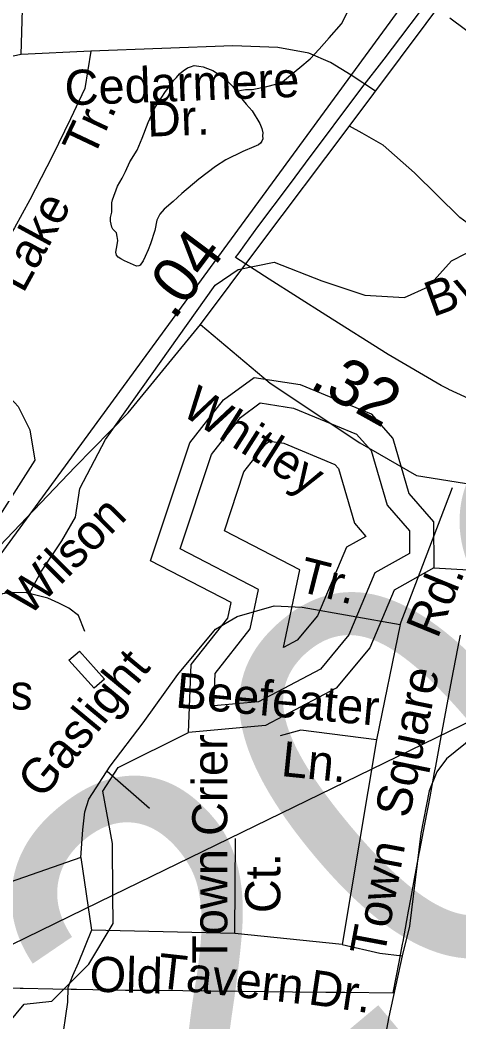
# Model space of a CAD drawing. Extents: x 2169602 to 2449496, y 721995 to 810662.
# Drawn here: x 2434424 to 2435611, y 805643 to 808355 of the extents above; entities that cross this region are included whole.
import ezdxf

# ---------------------------------------------------------------- set-up
doc = ezdxf.new("R2010")
doc.units = 0
doc.layers.add('Default', color=7, linetype='Continuous')

msp = doc.modelspace()

# ---------------------------------------------------------------- linework, layer by layer
at = {"layer": 'Default'}
for p, q in [((2434426.8, 808261.5), (2434431.4, 808415)), ((2434614.8, 808271), (2434426.8, 808261.5)), ((2435349.3, 808048.6), (2435314.9, 808067.7)), ((2435451.8, 806718.9), (2435593.7, 807089.7)), ((2435451.8, 806718.9), (2435388.5, 806407.3)), ((2435388.5, 806407.3), (2435295.2, 805852.6)), ((2435004.7, 805882.3), (2435006.5, 806139.6)), ((2434588.3, 806088.8), (2434617.3, 805891.4)), ((2433677.6, 805500.2), (2434675, 805986.4)), ((2435004.7, 805882.3), (2434617.3, 805891.4)), ((2435295.2, 805852.6), (2435004.7, 805882.3)), ((2435295.2, 805852.6), (2435397.5, 805829.8)), ((2435397.5, 805829.8), (2435457.3, 805822.5))]:
    msp.add_line(p, q, dxfattribs=at)
for points in [[(2432621.8, 805283.5), (2432797.3, 805357.9), (2432952.7, 805424.7), (2433092.2, 805501.8), (2433203.7, 805573.5), (2433305.1, 805645.4), (2433420.9, 805733), (2433508.5, 805813.2), (2433584.1, 805889.7), (2433645.4, 805954.4), (2433677.6, 805991.8), (2433702.8, 806021.2), (2433768.5, 806103.8), (2433860.9, 806223.9), (2433943.1, 806332.2), (2434056.1, 806479.9), (2434167.5, 806631.9), (2434949, 807699.3), (2436905.2, 810371.9), (2437117.3, 810661.8)], [(2434911.6, 807531), (2435072.8, 807745.7), (2435311.3, 808063), (2435664, 808536.3), (2435944.4, 808919.5), (2436351.4, 809466.1), (2436575.4, 809759.3), (2437022.2, 810347.8), (2437181.4, 810549)], [(2435007.8, 808162.9), (2435033.6, 808167.2), (2435051.4, 808167.3), (2435091.4, 808175.4), (2435115.4, 808181.9), (2435133.5, 808187.8), (2435155.2, 808206), (2435181, 808226.4), (2435208.9, 808250.2), (2435232.7, 808276.6), (2435260.4, 808306.9), (2435293.8, 808344.8), (2435323.5, 808403.2)], [(2435702, 807300.7), (2435583.7, 807355.3), (2435582.7, 807355.9), (2435563.2, 807366), (2435419.7, 807450.2), (2435250.7, 807556.3), (2435098, 807654.1), (2435057.2, 807680.4), (2435006.7, 807712.7), (2435016.2, 807725.4), (2435031.7, 807747.1), (2435067.2, 807795.6), (2435152.5, 807909.2), (2435196.2, 807967.9), (2435348.2, 808172.1), (2435408.7, 808249.4), (2435454, 808309.1), (2435507.2, 808379.2)], [(2435702, 807300.7), (2435583.7, 807355.3), (2435582.7, 807355.9), (2435563.2, 807366), (2435419.7, 807450.2), (2435250.7, 807556.3), (2435098, 807654.1), (2435057.2, 807680.4), (2435006.7, 807712.7), (2435016.2, 807725.4), (2435031.7, 807747.1), (2435067.2, 807795.6), (2435152.5, 807909.2), (2435196.2, 807967.9), (2435348.2, 808172.1), (2435408.7, 808249.4), (2435454, 808309.1), (2435507.2, 808379.2)], [(2435587, 808361.2), (2435975, 808071.1)], [(2435587, 808361.2), (2435975, 808071.1)], [(2435385.9, 808163.1), (2435320, 808206.1), (2435264, 808240.3), (2435204.9, 808265.2), (2435121, 808280.8), (2434999.8, 808285.2), (2434614.8, 808271)], [(2434426.8, 808261.5), (2434355.9, 808247.8), (2434310.1, 808238.6), (2434264.4, 808236.3), (2434231.7, 808243.4), (2434206.8, 808252.8)], [(2434614.8, 808271), (2434598.7, 808170.3), (2434559.8, 808087.9), (2434511.8, 807987.2), (2434450, 807868.1), (2434408.8, 807792.6), (2434347, 807691.9), (2434310.4, 807650.7), (2434282.3, 807629.3)], [(2434831.6, 808179.8), (2434839.6, 808192), (2434847.2, 808199.8), (2434855.4, 808209.9), (2434865.2, 808218.1), (2434877.1, 808226.1), (2434885.1, 808228.1), (2434895.2, 808232.3), (2434907.3, 808230.5), (2434919.2, 808228.2), (2434930.9, 808224.4), (2434945.2, 808218.6), (2434963.1, 808206.6), (2434981.3, 808192.9), (2434999.6, 808175.1), (2435007.8, 808162.9)], [(2435722.7, 808236.4), (2435798.3, 808122.8), (2435832.9, 808056.1), (2435863.7, 807995.5), (2435880.6, 807945.2), (2435883.7, 807901.1), (2435872.5, 807841.4), (2435853.6, 807797.8), (2435833, 807768.2), (2435804.6, 807748.8), (2435768.7, 807751.5), (2435728.8, 807758.3), (2435691.1, 807773.1), (2435653.5, 807791.9), (2435614.1, 807820.7), (2435490.6, 807941.2), (2435406.2, 808016.9), (2435349.3, 808048.6)], [(2434673.5, 807868.6), (2434687.3, 807905.1), (2434699.6, 807927.2), (2434709.2, 807945.2), (2434720.7, 807971), (2434740.6, 808003.3), (2434754.5, 808035.3), (2434769.9, 808077.6), (2434788.1, 808117.4), (2434805.6, 808143.6), (2434817.5, 808161.6), (2434831.6, 808179.8)], [(2435007.8, 808162.9), (2435019.4, 808147), (2435035.8, 808127.1), (2435051.8, 808109.2), (2435072.1, 808075.3), (2435077.9, 808061.5), (2435080.3, 808049.8), (2435080.1, 808041.7), (2435080.5, 808033.5), (2435078.3, 808027.7), (2435074.2, 808021.5), (2435068.5, 808017.5), (2435056.6, 808011.6), (2435026.8, 807999), (2434980.9, 807976.7), (2434952.8, 807958.7), (2434907.3, 807924.6), (2434861.3, 807886.1), (2434837.8, 807864.1), (2434814, 807843.7), (2434801.9, 807829.8), (2434794.1, 807813.9), (2434788.1, 807785.6), (2434776.7, 807749.6), (2434770.5, 807733.5), (2434762.5, 807715.6), (2434757, 807703.5), (2434748.6, 807691.4), (2434744.9, 807689.5), (2434738.9, 807689.2), (2434706.7, 807703), (2434696.7, 807709), (2434688.9, 807713), (2434684.8, 807718.9), (2434682.7, 807726.9), (2434686.4, 807747), (2434688.5, 807758.9), (2434686.2, 807769), (2434684.6, 807778.9), (2434674.3, 807789), (2434671.9, 807795), (2434669.8, 807802.7), (2434668.2, 807810.6), (2434668.2, 807820.8), (2434671.7, 807834.8), (2434671.7, 807845), (2434671.9, 807860.8), (2434673.5, 807868.6)], [(2434448.7, 806803.4), (2434481.5, 806863.2), (2434536.5, 806945.8), (2434573.5, 807009.5), (2434585.2, 807087.5), (2434655.3, 807220.1), (2434951.6, 807637.4), (2435013.9, 807680.3), (2435111.4, 807699.8), (2435240, 807649.1), (2435356.9, 807610.1), (2435464.1, 807604.3), (2435528.4, 807633.5), (2435590.8, 807703.7), (2435668.7, 807742.7)], [(2432471.9, 805380.8), (2432607.5, 805415.8), (2432745.6, 805464), (2432906.7, 805535.2), (2433038.6, 805614.8), (2433184, 805725.8), (2433449.8, 805991.8), (2433726.1, 806278.7), (2434329.8, 806892.3), (2434572.6, 807145.7), (2434715.9, 807292.3), (2434911.6, 807531)], [(2434911.6, 807531), (2435100.7, 807371.9), (2435343.5, 807210.6), (2435496.3, 807122.7), (2435626, 807101.7), (2435996.5, 807064), (2436700.7, 806986.5), (2436771.8, 806988.6), (2436801.1, 807009.6)], [(2434328.3, 807406.4), (2434418.6, 807309.3), (2434450.1, 807246.4), (2434463.8, 807163.9), (2434275.3, 806869.1), (2434226.2, 806780.7), (2434152.6, 806639)], [(2434882.8, 807210.8), (2434973.8, 807327), (2435056.8, 807387.7), (2435181.7, 807368.7), (2435373.7, 807289.3), (2435432.7, 807222.5), (2435475.8, 807074), (2435542.8, 806997.2), (2435543.6, 806872.5)], [(2434941.4, 807179.3), (2435019.8, 807279.4), (2435073.7, 807318.7), (2435164, 807305), (2435334.5, 807234.5), (2435373.8, 807190.1), (2435416.8, 807041.8), (2435477.4, 806972.4), (2435477.8, 806910.9)], [(2434879.7, 806426.9), (2434886.6, 806610.5), (2434985.7, 806736.3), (2434994.7, 806778.8), (2434776.7, 806891.5), (2434882.8, 807210.8)], [(2435029.5, 807132.1), (2435088.9, 807207.9), (2435099, 807215.3), (2435137.4, 807209.5), (2435275.9, 807152.2), (2435285.4, 807141.5), (2435328.3, 806993.5), (2435359.6, 806957.7)], [(2434948.1, 806498.9), (2434951.4, 806586.6), (2435046.7, 806707.7), (2435069.3, 806814.1), (2434856.7, 806924), (2434941.4, 807179.3)], [(2435136.6, 806657), (2435181.1, 806867.1), (2434976.6, 806972.8), (2435029.5, 807132.1)], [(2435359.6, 806957.7), (2435306.7, 806928.2), (2435228.1, 806742.5), (2435173.2, 806676.4), (2435136.6, 806657)], [(2435477.8, 806910.9), (2435384.1, 806858.7), (2435313.1, 806690.8), (2435236.5, 806598.5), (2435068.8, 806509.7), (2434948.1, 806498.9)], [(2435543.6, 806872.5), (2435435.8, 806812.4), (2435369.8, 806656.3), (2435278.7, 806546.6), (2435087.8, 806445.5), (2434879.7, 806426.9)], [(2435543.6, 806872.5), (2435809.8, 806857.2), (2435870.3, 806825)], [(2434675, 805986.4), (2435794.8, 806532.2), (2435837.2, 806551.3), (2435836.1, 806595.3), (2435870.3, 806825)], [(2436013.9, 806844.5), (2436020, 806842.5), (2436039.8, 806834.1), (2436059.4, 806813.7), (2436064.7, 806783.6), (2436058.2, 806757.8), (2436035.5, 806724.2), (2435980.4, 806667.4), (2435838.2, 806560.3), (2435704.1, 806457.1), (2435578, 806355.7), (2435551.3, 806320.2), (2435530.3, 806268.7), (2435507.9, 806153.2), (2435477.2, 805902.2), (2435457.3, 805822.5)], [(2434448.7, 806803.4), (2434440.5, 806804.8), (2434402.5, 806805.6), (2434376.5, 806802.1), (2434352.3, 806792.6), (2434321.8, 806767.2), (2434239.5, 806656.9), (2434225.1, 806639.2), (2434211, 806631.5), (2434202.9, 806627.7), (2434186.9, 806628), (2434170, 806632.6), (2434152.6, 806639)], [(2434599.3, 806700.1), (2434581.6, 806743.4), (2434556.1, 806763), (2434528.6, 806776.8), (2434499.1, 806790.5), (2434448.7, 806803.4)], [(2434599.1, 806212), (2434610, 806246.4), (2434667.9, 806335.2), (2434756.7, 806453), (2434850.8, 806583.4), (2434952.2, 806706.2), (2435011, 806740.7), (2435111.5, 806769.6), (2435187.5, 806766), (2435451.8, 806718.9)], [(2434365.5, 805736.3), (2434423.7, 805735.1), (2434431.7, 805734.9), (2434512.5, 805733.2), (2434561.7, 805732.1), (2434576.7, 805731.7), (2434709, 805729.7), (2434786.2, 805728.9), (2434863.7, 805728.4), (2434940.2, 805727.6), (2435018, 805726.6), (2435094.7, 805725.6), (2435160.7, 805724.8), (2435251.5, 805724.1), (2435302.7, 805723.7), (2435433.2, 805722.2), (2435449.2, 805804.9), (2435458.7, 805854.1), (2435460, 805861.5), (2435470.2, 805917.6), (2435474.7, 805942.9), (2435480.7, 805975.9), (2435489.2, 806020.9), (2435503.7, 806099.4), (2435505.2, 806107.3), (2435518.7, 806178.7), (2435534, 806257.3), (2435536, 806268.1), (2435545.5, 806318.1), (2435548.5, 806335.2), (2435563.5, 806414.7), (2435578, 806492.3), (2435592.5, 806570.4), (2435608.7, 806653.9), (2435615.7, 806690.4)], [(2434365.5, 805736.3), (2434423.7, 805735.1), (2434431.7, 805734.9), (2434512.5, 805733.2), (2434561.7, 805732.1), (2434576.7, 805731.7), (2434709, 805729.7), (2434786.2, 805728.9), (2434863.7, 805728.4), (2434940.2, 805727.6), (2435018, 805726.6), (2435094.7, 805725.6), (2435160.7, 805724.8), (2435251.5, 805724.1), (2435302.7, 805723.7), (2435433.2, 805722.2), (2435449.2, 805804.9), (2435458.7, 805854.1), (2435460, 805861.5), (2435470.2, 805917.6), (2435474.7, 805942.9), (2435480.7, 805975.9), (2435489.2, 806020.9), (2435503.7, 806099.4), (2435505.2, 806107.3), (2435518.7, 806178.7), (2435534, 806257.3), (2435536, 806268.1), (2435545.5, 806318.1), (2435548.5, 806335.2), (2435563.5, 806414.7), (2435578, 806492.3), (2435592.5, 806570.4), (2435608.7, 806653.9), (2435615.7, 806690.4)], [(2434652.3, 806570.9), (2434624.4, 806546.7), (2434555.9, 806622.4), (2434584.2, 806646.5), (2434652.3, 806570.9)], [(2434675, 805986.4), (2434673.8, 806126.1), (2434647.8, 806267.6), (2434688.8, 806332.4), (2434879.7, 806426.9)], [(2435388.5, 806407.3), (2435183.9, 806432.7), (2435127.8, 806418.2)], [(2434659.1, 806321.7), (2434774.1, 806221.8)], [(2434588.3, 806088.8), (2434593.7, 806163.1), (2434599.1, 806212)], [(2434588.3, 806088.8), (2434357.1, 806007.7), (2434119.2, 805989), (2434050.8, 805989), (2433914, 805990.6), (2433864.3, 805993.7), (2433820.7, 805996.8), (2433781.8, 806012.4), (2433733.6, 806043.5), (2433654.4, 806132.2), (2433620.8, 806169.4)], [(2433677.6, 805044.5), (2434064.8, 805056), (2434180.7, 805165.2), (2434294.7, 805523.7), (2434434.7, 805691.4), (2434509.8, 805699.7), (2434609.8, 805799.4), (2434675.7, 805909.5), (2434675, 805986.4)], [(2434617.3, 805891.4), (2434581.3, 805802.3), (2434565.8, 805768.1), (2434553.3, 805735.4)], [(2435457.3, 805822.5), (2435421.7, 805657), (2435401.5, 805551.5), (2435363, 805428.3), (2435351.8, 805366.5), (2435316.3, 805295.2), (2435290.7, 805217.8), (2435287.8, 805106.6)], [(2434553.3, 805735.4), (2434551.8, 805696.6), (2434534.7, 805579.9)]]:
    msp.add_lwpolyline(points, dxfattribs=at)

# ---------------------------------------------------------------- texts
for s, height, rotation, p in [('Cedarmere', 95, 2.1191, (2434545.9, 808124.1)), ('Dr.', 95, 2.1191, (2434768.7, 808039.4)), ('Tr.', 95, 64.73, (2434620.8, 807978)), ('Lake', 95, 61.3981, (2434432.3, 807613.1)), ('.04', 125, 53.1049, (2434840.3, 807540.2)), ('Byp', 95, 20.0336, (2435540.5, 807550.7)), ('.32', 125, 330.8616, (2435204, 807363.4)), ('Whitley', 95, 327.6131, (2434855.8, 807289.6)), ('209', 1066.27, 40, (2434914.9, 805136.3)), ('Wilson', 95, 44.9633, (2434447.2, 806738.7)), ('Tr.', 95, 345.7419, (2435171.8, 806810.8)), ('Rd.', 95, 67.7737, (2435553.3, 806678.1)), ('Gaslight', 95, 50.4058, (2434482.7, 806243)), ('Printers', 95, 355.9114, (2434019.4, 806517.9)), ('Square', 95, 78.4144, (2435476.3, 806192.1)), ('Beefeater', 95, 354.8251, (2434842.2, 806494.7)), ('Town Crier', 95, 90, (2434984.6, 805800.7)), ('Ln.', 95, 354.1702, (2435127.8, 806309.3)), ('Town', 95, 79.3864, (2435409.2, 805817.9)), ('Ct.', 95, 90, (2435128, 805937.8)), ('Old', 95, 358.3779, (2434610.8, 805725.6)), ('Tavern', 95, 353.6562, (2434792.6, 805735.5)), ('Dr.', 95, 351.6511, (2435200.7, 805691.7))]:
    msp.add_text(s, height=height, rotation=rotation, dxfattribs=at).set_placement(p)

doc.saveas('drawing.dxf')
